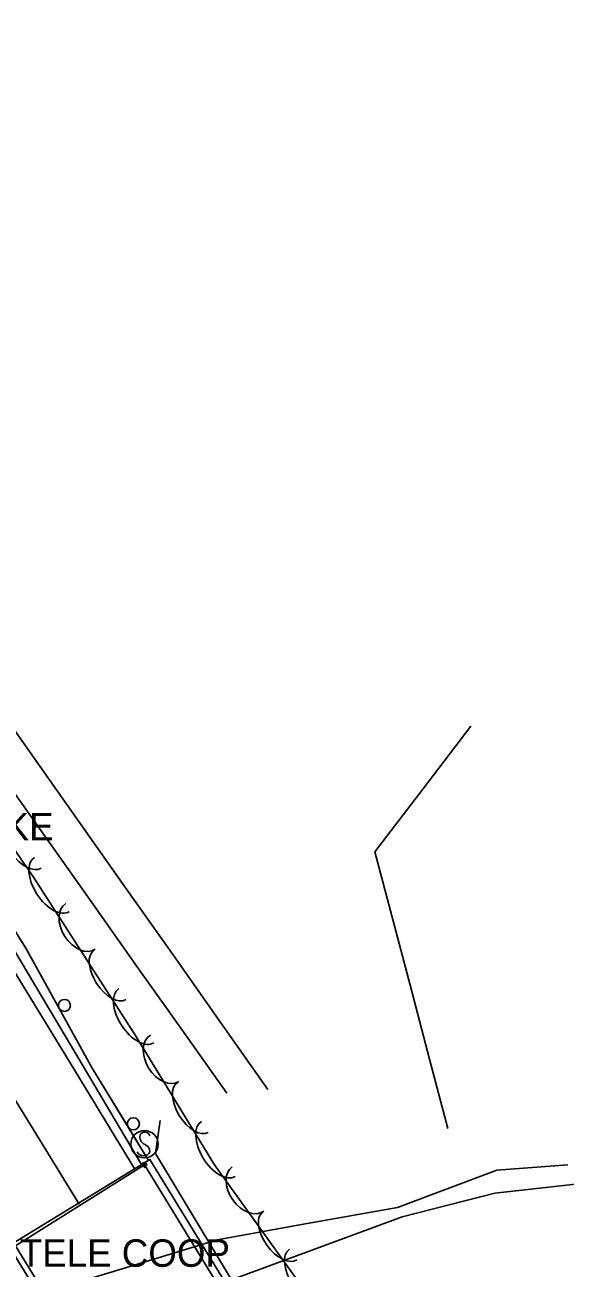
# Model space of a CAD drawing. Extents: x 954793 to 988390, y 1867850 to 1924428.
# Drawn here: x 957700.4 to 957798.7, y 1919951.9 to 1920178.4 of the extents above; entities that cross this region are included whole.
import ezdxf

# ---------------------------------------------------------------- set-up
doc = ezdxf.new("R2010")
doc.units = 0
for name, color, linetype in [('S_BRIDGE', 7, 'Continuous'), ('S_DITCHLINE', 7, 'Continuous'), ('S_EDGE_PAVEMENT', 7, 'Continuous'), ('S_GUARDRAIL', 7, 'Continuous'), ('S_HEADWALL', 7, 'Continuous'), ('S_PAVEMENT_CROWN', 7, 'Continuous'), ('S_SECONDARY_CTL_ANNOT', 7, 'Continuous'), ('S_SHOULDER', 7, 'Continuous'), ('S_SIGN', 7, 'Continuous'), ('S_STR_PT_SYM', 7, 'Continuous'), ('S_STREAM', 7, 'Continuous'), ('S_TREE', 7, 'Continuous'), ('S_UTILITY_POLE_ANNOT', 7, 'Continuous')]:
    doc.layers.add(name, color=color, linetype=linetype)

msp = doc.modelspace()

# ---------------------------------------------------------------- linework, layer by layer
at = {"layer": 'S_BRIDGE'}
msp.add_lwpolyline([(957744.01, 1919937.68), (957723.14, 1919971.71), (957697.47, 1919955.96), (957718.34, 1919921.94)], close=True, dxfattribs=at)
msp.add_lwpolyline([(957719.21, 1919922.43), (957742.89, 1919936.83), (957722.12, 1919970.72), (957698.64, 1919956), (957719.21, 1919922.43)], dxfattribs=at)
msp.add_lwpolyline([(957719.21, 1919922.43), (957742.89, 1919936.83), (957722.12, 1919970.72), (957698.64, 1919956), (957719.21, 1919922.43)], dxfattribs=at)
at = {"layer": 'S_DITCHLINE'}
for points in [[(957737.13, 1919983.78), (957729.04, 1919995.21), (957720.95, 1920006.64), (957712.87, 1920018.08), (957704.78, 1920029.51), (957695.4, 1920042.76), (957686.03, 1920056.01), (957676.65, 1920069.25), (957667.27, 1920082.5), (957656.66, 1920100.92), (957646.05, 1920119.35), (957635.44, 1920137.77), (957624.83, 1920156.19), (957615.76, 1920171.05), (957606.7, 1920185.9)], [(957744.62, 1919984.44), (957736.04, 1919996.61), (957727.46, 1920008.79), (957718.89, 1920020.96), (957710.31, 1920033.13), (957700.77, 1920046.63), (957691.24, 1920060.12), (957681.7, 1920073.62), (957672.16, 1920087.12), (957664.14, 1920101.75), (957656.12, 1920116.37), (957655.79, 1920131.68), (957655.46, 1920146.98), (957676.17, 1920160.73)], [(957777.39, 1919977.38), (957774.06, 1919989.97), (957770.73, 1920002.57), (957767.39, 1920015.17), (957764.06, 1920027.77), (957772.81, 1920039.2), (957781.57, 1920050.63)]]:
    msp.add_lwpolyline(points, dxfattribs=at)
at = {"layer": 'S_EDGE_PAVEMENT'}
msp.add_lwpolyline([(957720.4, 1919969.96), (957708.58, 1919989.33), (957696.75, 1920008.7), (957686.02, 1920026.19), (957675.29, 1920043.68), (957663.67, 1920062.71), (957652.05, 1920081.74), (957640.39, 1920100.76), (957628.73, 1920119.78), (957618.17, 1920137.16), (957607.62, 1920154.53), (957598.48, 1920169.41), (957589.34, 1920184.28)], dxfattribs=at)
at = {"layer": 'S_GUARDRAIL'}
for points in [[(957685.51, 1920034.2), (957700.53, 1920010.18)], [(957692.13, 1920023.61), (957700.53, 1920010.18)], [(957700.53, 1920010.18), (957706.6, 1919999.25)], [(957700.53, 1920010.18), (957712.64, 1919988.36), (957722.88, 1919971.54)], [(957706.6, 1919999.25), (957712.64, 1919988.36), (957719.17, 1919977.65)], [(957719.17, 1919977.65), (957722.88, 1919971.54)]]:
    msp.add_lwpolyline(points, dxfattribs=at)
for centre in [(957707.56, 1919999.78), (957720.11, 1919978.22)]:
    msp.add_circle(centre, 1.1, dxfattribs=at)
at = {"layer": 'S_HEADWALL'}
msp.add_lwpolyline([(957724.97, 1919978.81), (957724.12, 1919972.8), (957745.33, 1919937.57), (957751, 1919936.5)], dxfattribs=at)
at = {"layer": 'S_PAVEMENT_CROWN'}
msp.add_lwpolyline([(957710.23, 1919963.55), (957698.11, 1919983.36), (957685.99, 1920003.17), (957675.31, 1920020.51), (957664.64, 1920037.85), (957653.16, 1920056.65), (957641.67, 1920075.44), (957629.98, 1920094.75), (957618.29, 1920114.07), (957607.5, 1920131.58), (957596.7, 1920149.09), (957587.74, 1920163.73), (957578.78, 1920178.37), (957566.31, 1920198.66)], dxfattribs=at)
at = {"layer": 'S_SHOULDER'}
msp.add_lwpolyline([(957721.64, 1919970.7), (957710.01, 1919990.34), (957698.37, 1920009.98), (957688.38, 1920027.87), (957678.4, 1920045.77), (957666.72, 1920064.66), (957655.05, 1920083.55), (957643.52, 1920102.55), (957631.99, 1920121.54), (957621.2, 1920138.87), (957610.42, 1920156.19), (957601.48, 1920171.3), (957592.54, 1920186.41), (957580.26, 1920206.11), (957567.99, 1920225.82), (957556.47, 1920244.59), (957544.95, 1920263.35), (957533.94, 1920281.41), (957522.93, 1920299.47), (957511.61, 1920317.91), (957500.3, 1920336.35), (957492.79, 1920348.59)], dxfattribs=at)
at = {"layer": 'S_SIGN'}
msp.add_circle((957722.13, 1919974.49), 2.49, dxfattribs=at)
for centre, radius, start, end in [((957722.81, 1919975.82), 1.5, 167.1196, 241.9813), ((957722.2, 1919975.76), 0.95, 16.5258, 156.8957), ((957721.72, 1919973.15), 1.4, 358.6529, 73.7063), ((957721.98, 1919973.67), 1.28, 204.641, 335.359)]:
    msp.add_arc(centre, radius, start, end, dxfattribs=at)
at = {"layer": 'S_STR_PT_SYM'}
for points in [[(957722.12, 1919970.72), (957722.12, 1919971.22), (957722.12, 1919970.72), (957721.62, 1919970.72), (957722.12, 1919970.72), (957722.12, 1919970.22), (957722.12, 1919970.72), (957722.62, 1919970.72)], [(957722.12, 1919970.72), (957722.12, 1919971.22), (957722.12, 1919970.72), (957721.62, 1919970.72), (957722.12, 1919970.72), (957722.12, 1919970.22), (957722.12, 1919970.72), (957722.62, 1919970.72)], [(957722.12, 1919970.72), (957722.39, 1919970.29), (957722.12, 1919970.72), (957722.55, 1919970.98), (957722.12, 1919970.72), (957721.86, 1919971.14), (957722.12, 1919970.72), (957721.7, 1919970.45)], [(957722.12, 1919970.72), (957722.39, 1919970.29), (957722.12, 1919970.72), (957722.55, 1919970.98), (957722.12, 1919970.72), (957721.86, 1919971.14), (957722.12, 1919970.72), (957721.7, 1919970.45)]]:
    msp.add_lwpolyline(points, close=True, dxfattribs=at)
at = {"layer": 'S_STREAM'}
for points in [[(957661.42, 1919912.82), (957671.88, 1919924.56), (957682.34, 1919936.31), (957700.82, 1919946.56), (957718.09, 1919951.81), (957735.36, 1919957.07), (957751.79, 1919960.03), (957768.23, 1919962.99), (957786.27, 1919969.77), (957799.2, 1919970.72)], [(957663.96, 1919908.05), (957675.78, 1919918.77), (957687.61, 1919929.49), (957705.11, 1919940.39), (957721.94, 1919945.23), (957738.78, 1919950.07), (957753.92, 1919955.66), (957769.05, 1919961.25), (957785.94, 1919965.6), (957800.62, 1919967.2)]]:
    msp.add_lwpolyline(points, dxfattribs=at)
at = {"layer": 'S_TREE'}
msp.add_lwpolyline([(957800.39, 1919864.56), (957791.81, 1919878.66), (957772.67, 1919906.62), (957751.61, 1919947.43), (957734.86, 1919970.75), (957720.36, 1919994.47), (957701.91, 1920023.12), (957687.85, 1920043.5), (957670.6, 1920063.39), (957658.34, 1920079.51), (957644, 1920100.79), (957636.47, 1920116.7), (957626.94, 1920133.49), (957600.47, 1920172.66), (957580.78, 1920210.62)], dxfattribs=at)
for centre, major_axis, ratio in [((957700.28, 1920029.21), (3.04, -4.4), 0.540699), ((957705.27, 1920021.81), (3.18, -4.93), 0.55008), ((957710.5, 1920014.17), (2.68, -4.17), 0.685311), ((957715.86, 1920005.36), (2.9, -4.49), 0.540699), ((957720.67, 1919997.91), (3.18, -4.93), 0.55008), ((957725.8, 1919990.14), (2.59, -4.23), 0.685311), ((957730.95, 1919981.21), (2.79, -4.56), 0.540699), ((957735.58, 1919973.65), (3.06, -5.01), 0.55008), ((957740.98, 1919966.32), (2.89, -4.03), 0.685311), ((957746.77, 1919957.8), (3.12, -4.34), 0.540699), ((957751.95, 1919950.6), (3.42, -4.77), 0.55008)]:
    msp.add_ellipse(centre, major_axis=major_axis, ratio=ratio, start_param=3.141593, end_param=6.283185, dxfattribs=at)

# ---------------------------------------------------------------- texts
at = {"layer": 'S_SECONDARY_CTL_ANNOT'}
msp.add_text('PD:8 SPK 8 SPIKE', height=5, dxfattribs=at).set_placement((957648.37, 1920029.86))
at = {"layer": 'S_UTILITY_POLE_ANNOT'}
msp.add_text('CNTRL AR TELE COOP', height=5, dxfattribs=at).set_placement((957664.14, 1919952.17))

doc.saveas('drawing.dxf')
